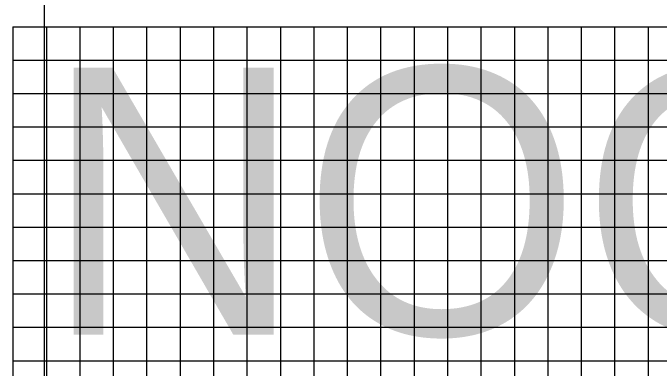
# Model space of a CAD drawing. Extents: x -90830 to 2015517, y -20856 to 836331.
# Drawn here: x 9623 to 10590, y 9351 to 9882 of the extents above; entities that cross this region are included whole.
import ezdxf

# ---------------------------------------------------------------- set-up
doc = ezdxf.new("R2010")
doc.units = 0
doc.layers.add('Level 1', color=7, linetype='Continuous')
doc.layers.add('RD_GPK_Profile_Cell', color=7, linetype='Continuous')

msp = doc.modelspace()

# ---------------------------------------------------------------- linework, layer by layer
at = {"layer": 'Level 1'}
for p, q in [((9623.46, 9861.62), (11223.46, 9861.62)), ((9623.46, 9861.62), (9623.46, 9361.62)), ((9673.46, 9861.62), (9673.46, 9361.62)), ((9723.46, 9861.62), (9723.46, 9361.62)), ((9773.46, 9861.62), (9773.46, 9361.62)), ((9823.46, 9861.62), (9823.46, 9361.62)), ((9873.46, 9861.62), (9873.46, 9361.62)), ((9923.46, 9861.62), (9923.46, 9361.62)), ((9973.46, 9861.62), (9973.46, 9361.62)), ((10023.46, 9861.62), (10023.46, 9361.62)), ((10073.46, 9861.62), (10073.46, 9361.62)), ((10123.46, 9861.62), (10123.46, 9361.62)), ((10173.46, 9861.62), (10173.46, 9361.62)), ((10223.46, 9861.62), (10223.46, 9361.62)), ((10273.46, 9861.62), (10273.46, 9361.62)), ((10323.46, 9861.62), (10323.46, 9361.62)), ((10373.46, 9861.62), (10373.46, 9361.62)), ((10423.46, 9861.62), (10423.46, 9361.62)), ((10473.46, 9861.62), (10473.46, 9361.62)), ((10523.46, 9861.62), (10523.46, 9361.62)), ((10573.46, 9861.62), (10573.46, 9361.62)), ((9623.46, 9811.62), (11223.46, 9811.62)), ((9623.46, 9761.62), (11223.46, 9761.62)), ((9623.46, 9711.62), (11223.46, 9711.62)), ((9623.46, 9661.62), (11223.46, 9661.62)), ((9623.46, 9611.62), (11223.46, 9611.62)), ((9623.46, 9561.62), (11223.46, 9561.62)), ((9623.46, 9511.62), (11223.46, 9511.62)), ((9623.46, 9461.62), (11223.46, 9461.62)), ((9623.46, 9411.62), (11223.46, 9411.62)), ((9623.46, 9361.62), (11223.46, 9361.62)), ((9623.46, 9361.62), (11223.46, 9361.62)), ((9623.46, 9361.62), (9623.46, 8861.62)), ((9673.46, 9361.62), (9673.46, 8861.62)), ((9723.46, 9361.62), (9723.46, 8861.62)), ((9773.46, 9361.62), (9773.46, 8861.62)), ((9823.46, 9361.62), (9823.46, 8861.62)), ((9873.46, 9361.62), (9873.46, 8861.62)), ((9923.46, 9361.62), (9923.46, 8861.62)), ((9973.46, 9361.62), (9973.46, 8861.62)), ((10023.46, 9361.62), (10023.46, 8861.62)), ((10073.46, 9361.62), (10073.46, 8861.62)), ((10123.46, 9361.62), (10123.46, 8861.62)), ((10173.46, 9361.62), (10173.46, 8861.62)), ((10223.46, 9361.62), (10223.46, 8861.62)), ((10273.46, 9361.62), (10273.46, 8861.62)), ((10323.46, 9361.62), (10323.46, 8861.62)), ((10373.46, 9361.62), (10373.46, 8861.62)), ((10423.46, 9361.62), (10423.46, 8861.62)), ((10473.46, 9361.62), (10473.46, 8861.62)), ((10523.46, 9361.62), (10523.46, 8861.62)), ((10573.46, 9361.62), (10573.46, 8861.62))]:
    msp.add_line(p, q, dxfattribs=at)
at = {"layer": 'RD_GPK_Profile_Cell'}
msp.add_line((9670.57, 8861.62), (9670.57, 10111.62), dxfattribs=at)

# ---------------------------------------------------------------- texts
msp.add_text('NOGAP', height=400, dxfattribs=at).set_placement((9670.57, 9400.39))

doc.saveas('drawing.dxf')
